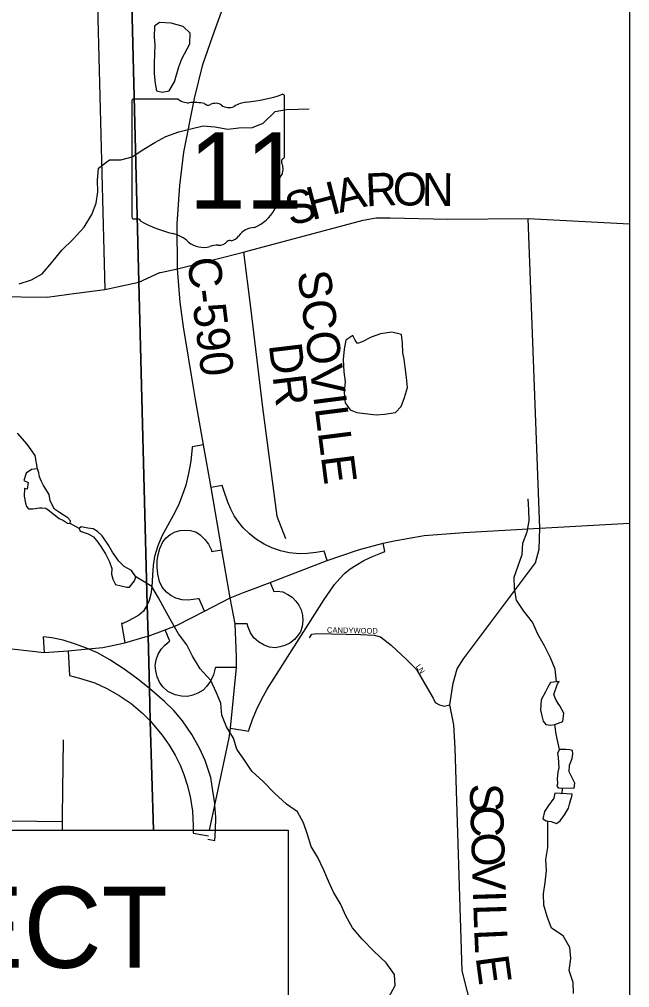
# Model space of a CAD drawing. Extents: x -37878.7 to -37844.7, y -19791.4 to -19769.4.
# Drawn here: x -37870.205 to -37869.15, y -19772.87 to -19771.198 of the extents above; entities that cross this region are included whole.
import ezdxf

# ---------------------------------------------------------------- set-up
doc = ezdxf.new("R2010")
doc.units = 0
for name, color, linetype in [('Default', 7, 'Continuous'), ('GM_X_County_Road', 7, 'Continuous'), ('GM_X_County_Road_Text', 7, 'Continuous'), ('GM_X_Interchange_Ramps', 7, 'Continuous'), ('GM_X_Minor_Lake', 7, 'Continuous'), ('GM_X_Minor_River', 7, 'Continuous'), ('GM_X_State_Route', 7, 'Continuous'), ('GM_X_State_Shield', 7, 'Continuous'), ('GM_X_Township', 7, 'Continuous'), ('GM_X_Township_Road', 7, 'Continuous'), ('SH_Data', 7, 'Continuous'), ('TX_P_1', 7, 'Continuous')]:
    doc.layers.add(name, color=color, linetype=linetype)

msp = doc.modelspace()

# ---------------------------------------------------------------- linework, layer by layer
at = {"layer": 'Default'}
msp.add_lwpolyline([(-37869.7032, -19772.2662), (-37869.6996, -19772.2599), (-37869.6902, -19772.2588), (-37869.6154, -19772.2602), (-37869.5918, -19772.2616), (-37869.5808, -19772.2642), (-37869.5626, -19772.2785), (-37869.5356, -19772.3035), (-37869.5187, -19772.3211), (-37869.4997, -19772.3537), (-37869.4897, -19772.3706), (-37869.4861, -19772.3776), (-37869.4791, -19772.3819), (-37869.4708, -19772.3839), (-37869.4608, -19772.3816)], dxfattribs=at)
at = {"layer": 'GM_X_County_Road'}
for points in [[(-37869.8068, -19771.597), (-37869.6108, -19771.5448), (-37869.5881, -19771.5408), (-37869.5638, -19771.5406), (-37869.4646, -19771.543), (-37869.3256, -19771.5417), (-37869.1504, -19771.5508)], [(-37869.4608, -19772.3816), (-37869.4608, -19772.3816), (-37869.4555, -19772.3444), (-37869.4482, -19772.3198), (-37869.4375, -19772.3021), (-37869.3132, -19772.1366), (-37869.3066, -19772.1129), (-37869.3053, -19772.0765), (-37869.3256, -19771.5417)], [(-37871.5, -19771.5981), (-37871.4313, -19771.6002), (-37871.3655, -19771.6021), (-37871.2467, -19771.6045), (-37871.0952, -19771.6089), (-37871.0927, -19771.6089), (-37871.0635, -19771.61), (-37871.0623, -19771.6101), (-37871.0057, -19771.6116), (-37870.8787, -19771.6193), (-37870.7948, -19771.6268), (-37870.7277, -19771.6384), (-37870.7054, -19771.6374), (-37870.6406, -19771.6545), (-37870.5695, -19771.666), (-37870.5422, -19771.6714), (-37870.4926, -19771.676), (-37870.4611, -19771.6784), (-37870.2477, -19771.6768), (-37870.1565, -19771.6775), (-37870.1064, -19771.671), (-37870.1059, -19771.671)], [(-37869.9131, -19771.6239), (-37869.8176, -19771.5998), (-37869.8068, -19771.597)], [(-37869.8176, -19771.5998), (-37869.8052, -19771.6958), (-37869.7846, -19771.868), (-37869.76, -19772.0558), (-37869.745, -19772.0946)], [(-37869.998, -19771.6516), (-37869.9617, -19771.6351)], [(-37869.9617, -19771.6351), (-37869.961, -19771.6348), (-37869.9314, -19771.6286), (-37869.9131, -19771.6239)], [(-37870.1059, -19771.671), (-37870.0572, -19771.6647), (-37869.998, -19771.6516)], [(-37869.319, -19773.3445), (-37869.3398, -19773.3377), (-37869.3575, -19773.3294), (-37869.3736, -19773.3047), (-37869.3786, -19773.2714), (-37869.3799, -19773.2307), (-37869.3849, -19773.0657), (-37869.4128, -19772.9481), (-37869.4394, -19772.8412), (-37869.4519, -19772.4565), (-37869.4538, -19772.4162), (-37869.4608, -19772.3816)]]:
    msp.add_lwpolyline(points, dxfattribs=at)
at = {"layer": 'GM_X_Interchange_Ramps'}
for points in [[(-37869.8864, -19771.9325), (-37869.9063, -19771.9362), (-37869.9063, -19771.9371), (-37869.9082, -19771.9609), (-37869.9123, -19771.9822), (-37869.9171, -19772.0025), (-37869.9233, -19772.0203), (-37869.9297, -19772.0367), (-37869.939, -19772.0547), (-37869.9583, -19772.0907), (-37869.9654, -19772.1071), (-37869.9713, -19772.1258), (-37869.9735, -19772.141), (-37869.9748, -19772.1576), (-37869.976, -19772.178), (-37869.9777, -19772.1905), (-37869.9803, -19772.2015), (-37869.9836, -19772.2091), (-37869.9904, -19772.2198), (-37869.9984, -19772.227), (-37870.0073, -19772.2323), (-37870.0172, -19772.2376), (-37870.0261, -19772.2411), (-37870.0282, -19772.2416), (-37870.0224, -19772.2748)], [(-37869.6728, -19772.1324), (-37869.6783, -19772.1163), (-37869.6917, -19772.1188), (-37869.7075, -19772.1205), (-37869.7207, -19772.1209), (-37869.7385, -19772.1192), (-37869.7536, -19772.1156), (-37869.7686, -19772.1104), (-37869.7817, -19772.1041), (-37869.7948, -19772.0962), (-37869.8072, -19772.0862), (-37869.8178, -19772.0762), (-37869.8265, -19772.0652), (-37869.8333, -19772.0553), (-37869.8394, -19772.0441), (-37869.8447, -19772.0315), (-37869.8514, -19772.0119), (-37869.854, -19772.0027), (-37869.8735, -19772.0063)], [(-37869.8849, -19772.2198), (-37869.8939, -19772.1985), (-37869.8956, -19772.1988), (-37869.9128, -19772.2009), (-37869.9234, -19772.2002), (-37869.9341, -19772.1974), (-37869.9431, -19772.1929), (-37869.9506, -19772.1874), (-37869.9578, -19772.1788), (-37869.9627, -19772.1686), (-37869.9657, -19772.1564), (-37869.9666, -19772.1441), (-37869.9665, -19772.1325), (-37869.9649, -19772.1228), (-37869.9617, -19772.112), (-37869.9565, -19772.1005), (-37869.9508, -19772.0933), (-37869.9443, -19772.0879), (-37869.9354, -19772.0829), (-37869.9266, -19772.0807), (-37869.9172, -19772.0799), (-37869.909, -19772.0808), (-37869.8999, -19772.0832), (-37869.892, -19772.0882), (-37869.884, -19772.0961), (-37869.8778, -19772.1045), (-37869.8729, -19772.1149), (-37869.8725, -19772.1168), (-37869.8546, -19772.1141)], [(-37869.8396, -19772.422), (-37869.8084, -19772.4275), (-37869.8074, -19772.4238), (-37869.8017, -19772.4071), (-37869.7949, -19772.3902), (-37869.7864, -19772.3727), (-37869.7763, -19772.3545), (-37869.678, -19772.2), (-37869.6678, -19772.1851), (-37869.6601, -19772.1742), (-37869.6509, -19772.1634), (-37869.6427, -19772.1549), (-37869.6331, -19772.1469), (-37869.6229, -19772.1406), (-37869.6096, -19772.1326), (-37869.5944, -19772.1255), (-37869.5772, -19772.1186), (-37869.5732, -19772.1171), (-37869.5764, -19772.1028)], [(-37869.7713, -19772.1703), (-37869.7648, -19772.1859), (-37869.759, -19772.1855), (-37869.7493, -19772.1868), (-37869.7406, -19772.191), (-37869.7332, -19772.196), (-37869.7268, -19772.2025), (-37869.7216, -19772.2098), (-37869.7176, -19772.218), (-37869.7154, -19772.2267), (-37869.7148, -19772.2362), (-37869.7162, -19772.2468), (-37869.7191, -19772.2559), (-37869.7239, -19772.2627), (-37869.7291, -19772.269), (-37869.7374, -19772.2752), (-37869.7459, -19772.2796), (-37869.7545, -19772.2818), (-37869.7625, -19772.2831), (-37869.7726, -19772.2821), (-37869.7819, -19772.2787), (-37869.7913, -19772.273), (-37869.7996, -19772.2662), (-37869.8056, -19772.2574), (-37869.8095, -19772.2479), (-37869.8113, -19772.242), (-37869.8318, -19772.2421)], [(-37869.8298, -19772.3171), (-37869.8659, -19772.3173), (-37869.8661, -19772.3184), (-37869.8693, -19772.3303), (-37869.8742, -19772.3411), (-37869.8805, -19772.3498), (-37869.8872, -19772.3563), (-37869.8962, -19772.3616), (-37869.9049, -19772.3652), (-37869.9139, -19772.3673), (-37869.9244, -19772.3669), (-37869.9357, -19772.3645), (-37869.9479, -19772.3588), (-37869.9568, -19772.3509), (-37869.9626, -19772.3425), (-37869.9667, -19772.3334), (-37869.9691, -19772.3234), (-37869.9698, -19772.3139), (-37869.9685, -19772.3044), (-37869.9646, -19772.2942), (-37869.9595, -19772.2857), (-37869.9531, -19772.2785), (-37869.9457, -19772.2722), (-37869.9446, -19772.2716), (-37869.9527, -19772.2524)], [(-37869.8792, -19772.6138), (-37869.867, -19772.616), (-37869.866, -19772.5984), (-37869.8653, -19772.576), (-37869.8667, -19772.555), (-37869.8669, -19772.5523), (-37869.8703, -19772.5306), (-37869.8741, -19772.5074), (-37869.8836, -19772.478), (-37869.8927, -19772.4578), (-37869.9066, -19772.4331), (-37869.9228, -19772.4094), (-37869.938, -19772.3918), (-37869.9541, -19772.3763), (-37869.9799, -19772.3539), (-37869.9977, -19772.3391), (-37870.022, -19772.3214), (-37870.0481, -19772.3042), (-37870.0699, -19772.2923), (-37870.086, -19772.2851), (-37870.0886, -19772.2839), (-37870.1093, -19772.2762), (-37870.1289, -19772.2703), (-37870.1484, -19772.2664), (-37870.1635, -19772.2642), (-37870.162, -19772.2913)], [(-37870.1203, -19772.2884), (-37870.1179, -19772.331), (-37870.1006, -19772.3355), (-37870.0741, -19772.3441), (-37870.0533, -19772.3535), (-37870.0325, -19772.3657), (-37870.0116, -19772.3797), (-37869.9915, -19772.3969), (-37869.9784, -19772.4096), (-37869.9578, -19772.4341), (-37869.9457, -19772.4516), (-37869.9357, -19772.4686), (-37869.9269, -19772.4861), (-37869.9204, -19772.502), (-37869.9146, -19772.5202), (-37869.9098, -19772.5404), (-37869.9058, -19772.5655), (-37869.9044, -19772.5906), (-37869.9041, -19772.6034), (-37869.8779, -19772.6081)]]:
    msp.add_lwpolyline(points, dxfattribs=at)
at = {"layer": 'GM_X_Minor_Lake'}
for p, q in [((-37869.9705, -19771.2416), (-37869.9718, -19771.2735)), ((-37869.6443, -19771.8068), (-37869.6418, -19771.8242)), ((-37870.1551, -19772.0448), (-37870.1358, -19772.0597)), ((-37870.0627, -19772.1098), (-37870.0612, -19772.1129)), ((-37869.3034, -19772.3731), (-37869.3042, -19772.3913)), ((-37869.2737, -19772.4727), (-37869.2727, -19772.4909)), ((-37869.2499, -19772.5362), (-37869.2794, -19772.5346))]:
    msp.add_line(p, q, dxfattribs=at)
for points in [[(-37869.9718, -19771.2735), (-37869.9715, -19771.2921), (-37869.9698, -19771.3084), (-37869.9676, -19771.3213), (-37869.9581, -19771.3233), (-37869.9456, -19771.3214), (-37869.9368, -19771.3055), (-37869.9294, -19771.2797), (-37869.9237, -19771.2661), (-37869.9103, -19771.2399), (-37869.9098, -19771.2217), (-37869.9214, -19771.2099), (-37869.9426, -19771.2041), (-37869.9623, -19771.2032), (-37869.9714, -19771.2096), (-37869.9719, -19771.2286), (-37869.9705, -19771.2416)], [(-37869.6418, -19771.8242), (-37869.6438, -19771.8409), (-37869.6431, -19771.8512), (-37869.6416, -19771.8603), (-37869.633, -19771.8725), (-37869.6216, -19771.8767), (-37869.6126, -19771.8783), (-37869.5884, -19771.8807), (-37869.5736, -19771.88), (-37869.5546, -19771.8767), (-37869.5451, -19771.8665), (-37869.5393, -19771.8509), (-37869.5339, -19771.8335), (-37869.5357, -19771.8167), (-37869.5382, -19771.7985), (-37869.54, -19771.7848), (-37869.5419, -19771.7738), (-37869.5425, -19771.7571), (-37869.5443, -19771.7419), (-37869.5609, -19771.7384), (-37869.581, -19771.7409), (-37869.597, -19771.747), (-37869.6122, -19771.7549), (-37869.6205, -19771.7575), (-37869.6246, -19771.7521), (-37869.6288, -19771.7441), (-37869.6409, -19771.7521), (-37869.6433, -19771.7676), (-37869.6453, -19771.7855), (-37869.6443, -19771.8068)], [(-37870.1358, -19772.0597), (-37870.1283, -19772.0632), (-37870.1215, -19772.0681), (-37870.117, -19772.0685), (-37870.1162, -19772.064), (-37870.1211, -19772.0586), (-37870.1354, -19772.0498), (-37870.1441, -19772.0437), (-37870.1515, -19772.0293), (-37870.1534, -19772.0186), (-37870.1627, -19772.003), (-37870.1665, -19771.9958), (-37870.1698, -19771.9881), (-37870.1709, -19771.9813), (-37870.1735, -19771.9741), (-37870.1834, -19771.9755), (-37870.1929, -19771.9816), (-37870.1968, -19771.9941), (-37870.1896, -19771.9979), (-37870.1912, -19772.0093), (-37870.1957, -19772.0082), (-37870.1962, -19772.0214), (-37870.194, -19772.0336), (-37870.1925, -19772.0393), (-37870.1887, -19772.0435), (-37870.1815, -19772.0435), (-37870.1698, -19772.0413), (-37870.166, -19772.0413), (-37870.1588, -19772.0421), (-37870.1551, -19772.0448)], [(-37870.0612, -19772.1129), (-37870.0556, -19772.1209), (-37870.0489, -19772.1346), (-37870.0448, -19772.1464), (-37870.0452, -19772.1559), (-37870.043, -19772.165), (-37870.0385, -19772.1741), (-37870.0192, -19772.1788), (-37870.0143, -19772.1788), (-37870.0059, -19772.1674), (-37870.0032, -19772.1606), (-37870.0107, -19772.1496), (-37870.0235, -19772.143), (-37870.0329, -19772.1335), (-37870.0438, -19772.1179), (-37870.0509, -19772.1061), (-37870.0614, -19772.0901), (-37870.0697, -19772.0824), (-37870.0773, -19772.0778), (-37870.0863, -19772.0767), (-37870.0977, -19772.0743), (-37870.1015, -19772.0774), (-37870.0996, -19772.0819), (-37870.086, -19772.0865), (-37870.0766, -19772.0915), (-37870.0691, -19772.1007), (-37870.0627, -19772.1098)], [(-37869.3042, -19772.3913), (-37869.302, -19772.4008), (-37869.2998, -19772.4103), (-37869.2953, -19772.4156), (-37869.287, -19772.4168), (-37869.2794, -19772.4161), (-37869.2657, -19772.4108), (-37869.2638, -19772.396), (-37869.2709, -19772.3838), (-37869.2739, -19772.3793), (-37869.278, -19772.3728), (-37869.2813, -19772.364), (-37869.2748, -19772.3458), (-37869.2721, -19772.3417), (-37869.2873, -19772.3435), (-37869.2919, -19772.3515), (-37869.2957, -19772.3594), (-37869.3034, -19772.3731)], [(-37869.2727, -19772.4909), (-37869.2746, -19772.4982), (-37869.2755, -19772.5092), (-37869.2751, -19772.5183), (-37869.2763, -19772.5225), (-37869.274, -19772.5255), (-37869.2464, -19772.526), (-37869.2452, -19772.5173), (-37869.2493, -19772.5093), (-37869.2519, -19772.5032), (-37869.2546, -19772.4975), (-37869.2541, -19772.4861), (-37869.2495, -19772.4747), (-37869.2483, -19772.4667), (-37869.249, -19772.461), (-37869.2536, -19772.4595), (-37869.2604, -19772.4591), (-37869.2713, -19772.459), (-37869.2748, -19772.4651), (-37869.2737, -19772.4727)], [(-37869.2794, -19772.5346), (-37869.2814, -19772.5433), (-37869.2905, -19772.5558), (-37869.2974, -19772.566), (-37869.3001, -19772.5786), (-37869.2945, -19772.582), (-37869.2861, -19772.5832), (-37869.2767, -19772.587), (-37869.2702, -19772.5821), (-37869.2626, -19772.5719), (-37869.2557, -19772.5605), (-37869.2545, -19772.5533), (-37869.2522, -19772.5453), (-37869.2503, -19772.5404), (-37869.2499, -19772.5362)]]:
    msp.add_lwpolyline(points, dxfattribs=at)
at = {"layer": 'GM_X_Minor_River'}
for points in [[(-37870.2052, -19771.6545), (-37870.1839, -19771.6477), (-37870.165, -19771.6376), (-37870.1485, -19771.6179), (-37870.131, -19771.5967), (-37870.1119, -19771.5774), (-37870.0925, -19771.5566), (-37870.0795, -19771.535), (-37870.0722, -19771.5153), (-37870.069, -19771.496), (-37870.0696, -19771.4762), (-37870.068, -19771.455), (-37870.049, -19771.4406), (-37870.0293, -19771.4403), (-37870.0096, -19771.4351), (-37869.9898, -19771.4223), (-37869.9708, -19771.4106), (-37869.9514, -19771.4), (-37869.9294, -19771.3918), (-37869.9082, -19771.387), (-37869.8869, -19771.3817), (-37869.8669, -19771.3833), (-37869.8446, -19771.3872), (-37869.8252, -19771.3854), (-37869.8021, -19771.3844), (-37869.7832, -19771.3769), (-37869.763, -19771.3572), (-37869.7433, -19771.3535), (-37869.7232, -19771.3532), (-37869.7039, -19771.3522)], [(-37870.1735, -19771.9741), (-37870.1775, -19771.9509), (-37870.1914, -19771.9318), (-37870.2076, -19771.9124)], [(-37869.2767, -19772.3422), (-37869.2792, -19772.32), (-37869.287, -19772.3006), (-37869.2975, -19772.28), (-37869.3087, -19772.2595), (-37869.318, -19772.2389), (-37869.3331, -19772.2199), (-37869.3458, -19772.2008), (-37869.3495, -19772.1811), (-37869.3501, -19772.1613), (-37869.3428, -19772.1416), (-37869.3362, -19772.1219), (-37869.3346, -19772.1025), (-37869.3276, -19772.0832), (-37869.3237, -19772.0638), (-37869.3247, -19772.0448), (-37869.3258, -19772.0262)], [(-37870.1015, -19772.0774), (-37870.117, -19772.0685)], [(-37869.5671, -19772.8881), (-37869.5553, -19772.8668), (-37869.5563, -19772.8475), (-37869.5709, -19772.8273), (-37869.592, -19772.8071), (-37869.6127, -19772.7868), (-37869.6292, -19772.767), (-37869.6408, -19772.7461), (-37869.6498, -19772.7255), (-37869.6618, -19772.7057), (-37869.6707, -19772.6867), (-37869.6789, -19772.6676), (-37869.689, -19772.6456), (-37869.7006, -19772.6265), (-37869.7066, -19772.6056), (-37869.714, -19772.5855), (-37869.7241, -19772.5664), (-37869.7433, -19772.5534), (-37869.7637, -19772.5347), (-37869.7836, -19772.5145), (-37869.8028, -19772.4965), (-37869.8155, -19772.4775), (-37869.8287, -19772.4584), (-37869.8346, -19772.4394), (-37869.8466, -19772.4196), (-37869.8548, -19772.3998), (-37869.8566, -19772.3789), (-37869.8648, -19772.3599), (-37869.8737, -19772.3397), (-37869.8921, -19772.3199), (-37869.9053, -19772.2978), (-37869.9154, -19772.2784), (-37869.9296, -19772.259), (-37869.942, -19772.238), (-37869.9532, -19772.2174), (-37869.9641, -19772.1969), (-37869.9757, -19772.1775), (-37869.9949, -19772.166), (-37870.0032, -19772.1606)], [(-37869.2713, -19772.459), (-37869.2772, -19772.4324), (-37869.2794, -19772.4161)], [(-37869.2672, -19772.5353), (-37869.2664, -19772.5256)], [(-37869.2471, -19772.8804), (-37869.2478, -19772.8614), (-37869.2548, -19772.8408), (-37869.2521, -19772.8199), (-37869.2535, -19772.801), (-37869.2651, -19772.7808), (-37869.2854, -19772.7674), (-37869.2929, -19772.7472), (-37869.2988, -19772.7278), (-37869.2991, -19772.7085), (-37869.2963, -19772.6887), (-37869.2939, -19772.6678), (-37869.2949, -19772.6488), (-37869.2914, -19772.628), (-37869.2916, -19772.6078), (-37869.2914, -19772.5824)]]:
    msp.add_lwpolyline(points, dxfattribs=at)
at = {"layer": 'GM_X_State_Route'}
for points in [[(-37869.9314, -19771.6286), (-37869.9323, -19771.5511), (-37869.9273, -19771.4848), (-37869.9204, -19771.427), (-37869.9023, -19771.3343), (-37869.8874, -19771.2759), (-37869.8703, -19771.2265), (-37869.827, -19771.1062), (-37869.7706, -19770.9433), (-37869.7217, -19770.7903), (-37869.6794, -19770.617), (-37869.6576, -19770.4965), (-37869.6429, -19770.3854)], [(-37869.9001, -19771.8544), (-37869.903, -19771.8374), (-37869.9212, -19771.7288), (-37869.9269, -19771.6865), (-37869.9314, -19771.6286)], [(-37869.8403, -19772.1968), (-37869.8546, -19772.1141), (-37869.8735, -19772.0063), (-37869.8864, -19771.9325), (-37869.9001, -19771.8544)], [(-37869.3053, -19772.0765), (-37869.1504, -19772.0682)], [(-37869.6206, -19772.1149), (-37869.615, -19772.113), (-37869.5764, -19772.1028), (-37869.5573, -19772.0983), (-37869.5056, -19772.0894), (-37869.4369, -19772.0841), (-37869.3053, -19772.0765)], [(-37869.8019, -19772.1821), (-37869.7713, -19772.1703), (-37869.7355, -19772.1566), (-37869.6728, -19772.1324), (-37869.6206, -19772.1149)], [(-37869.9873, -19772.2646), (-37869.9822, -19772.2631), (-37869.9527, -19772.2524), (-37869.9322, -19772.2443), (-37869.8849, -19772.2198), (-37869.8403, -19772.1968), (-37869.8173, -19772.1879)], [(-37869.8173, -19772.1879), (-37869.8019, -19772.1821)], [(-37869.8759, -19772.5985), (-37869.8667, -19772.555), (-37869.842, -19772.4388), (-37869.8396, -19772.422), (-37869.8298, -19772.3171), (-37869.8294, -19772.2991), (-37869.8318, -19772.2421), (-37869.8403, -19772.1968)], [(-37870.3206, -19772.2683), (-37870.2436, -19772.2823), (-37870.162, -19772.2913), (-37870.1203, -19772.2884), (-37870.086, -19772.2851), (-37870.0605, -19772.2826), (-37870.0224, -19772.2748), (-37869.9873, -19772.2646)]]:
    msp.add_lwpolyline(points, dxfattribs=at)
at = {"layer": 'GM_X_State_Shield'}
for p, q in [((-37869.9305, -19771.3355), (-37870.0078, -19771.3355)), ((-37869.7467, -19771.4352), (-37869.7467, -19771.3306)), ((-37870.0104, -19771.339), (-37870.0104, -19771.5391)), ((-37869.7467, -19771.4352), (-37869.7467, -19771.4352))]:
    msp.add_line(p, q, dxfattribs=at)
for centre, radius, start, end in [((-37870.0073, -19771.3385), 0.00305, 98.1301, 188.1301), ((-37869.9122, -19771.3123), 0.0296, 231.6195, 271.1119), ((-37869.8406, -19771.0627), 0.2796, 275.8445, 288.9065), ((-37869.7496, -19771.3301), 0.00294, 351.8621, 97.738), ((-37869.9023, -19771.4479), 0.1064, 80.4867, 94.9883), ((-37869.8782, -19771.3375), 0.00855, 219.7921, 297.1024), ((-37869.8656, -19771.3606), 0.0178, 54.4667, 119.1411), ((-37869.8427, -19771.3289), 0.0214, 233.8562, 294.8282), ((-37869.8049, -19771.3966), 0.0563, 97.3462, 120.7689), ((-37869.7498, -19771.4356), 0.00314, 289.6038, 7.7341), ((-37869.7474, -19771.4429), 0.00454, 107.944, 210.337), ((-37869.7763, -19771.4562), 0.0273, 340.033, 23.6496), ((-37869.7362, -19771.479), 0.0198, 136.8065, 186.9296), ((-37869.8249, -19771.4924), 0.0699, 292.3089, 8.9858), ((-37870.0073, -19771.5395), 0.00308, 171.9584, 258.3066), ((-37870.0068, -19771.519), 0.0235, 267.339, 280.6039), ((-37870.002, -19771.5506), 0.00848, 29.7484, 93.2717), ((-37869.895, -19771.3708), 0.2019, 240.4129, 257.1985), ((-37869.9552, -19771.629), 0.0632, 47.1842, 75.836), ((-37869.7955, -19771.5953), 0.0383, 94.4031, 142.5768), ((-37869.8868, -19771.5516), 0.0401, 230.7004, 286.2918), ((-37869.8607, -19771.5666), 0.0214, 268.777, 315.5493), ((-37869.8414, -19771.586), 0.00601, 65.7517, 132.6484), ((-37869.844, -19771.5585), 0.0226, 282.8732, 323.2771), ((-37869.8637, -19771.6208), 0.0329, 85.6951, 111.2099)]:
    msp.add_arc(centre, radius, start, end, dxfattribs=at)
at = {"layer": 'GM_X_Township'}
for points in [[(-37870.031, -19770.3854), (-37870.0309, -19770.4788), (-37870.0226, -19770.7501), (-37870.0116, -19770.8473), (-37870.0157, -19770.9647), (-37869.998, -19771.6516), (-37869.9836, -19772.2091), (-37869.9822, -19772.2631), (-37869.9799, -19772.3539), (-37869.9784, -19772.4096), (-37869.9729, -19772.5985)], [(-37869.9729, -19772.5985), (-37869.9784, -19772.4096), (-37869.9799, -19772.3539), (-37869.9822, -19772.2631), (-37869.9836, -19772.2091), (-37869.998, -19771.6516), (-37870.0157, -19770.9647), (-37870.0116, -19770.8473), (-37870.0226, -19770.7501), (-37870.0309, -19770.4788), (-37870.031, -19770.3854)]]:
    msp.add_lwpolyline(points, dxfattribs=at)
at = {"layer": 'GM_X_Township_Road'}
for points in [[(-37870.0394, -19770.9671), (-37870.0399, -19770.9672), (-37870.055, -19770.9687), (-37870.0702, -19770.9688), (-37870.0744, -19770.9962), (-37870.0572, -19771.6647)], [(-37870.1299, -19772.5741), (-37870.1285, -19772.4423)], [(-37870.1302, -19772.5985), (-37870.13, -19772.5835), (-37870.13, -19772.5802), (-37870.1299, -19772.5741)], [(-37870.8402, -19772.5766), (-37870.6886, -19772.5782), (-37870.5343, -19772.5782), (-37870.13, -19772.5835)]]:
    msp.add_lwpolyline(points, dxfattribs=at)
at = {"layer": 'SH_Data'}
msp.add_line((-37869.1504, -19770.3854), (-37869.1504, -19777.3854), dxfattribs=at)
at = {"layer": 'TX_P_1'}
for p, q in [((-37871.7188, -19772.5985), (-37869.74, -19772.5985)), ((-37869.74, -19772.5985), (-37869.74, -19773.1975))]:
    msp.add_line(p, q, dxfattribs=at)

# ---------------------------------------------------------------- texts
at = {"layer": 'Default'}
for s in ['s', 'r']:
    msp.add_text(s, height=0.000189, dxfattribs=at).set_placement((-37869.8815, -19771.4523))
for s, height, rotation, p in [('11', 0.000189, 0, (-37869.9292, -19771.4661)), ('CANDYWOOD', 0.00947, 358.7668, (-37869.6733, -19772.2571)), ('L', 0.00947, 306.8289, (-37869.5203, -19772.316)), ('N', 0.00947, 303.1384, (-37869.5164, -19772.3212))]:
    msp.add_text(s, height=height, rotation=rotation, dxfattribs=at).set_placement(p)
at = {"layer": 'GM_X_County_Road_Text'}
for s, height, rotation, p in [('A', 0.0568, 13.6917, (-37869.6514, -19771.5323)), ('R', 0.0568, 2.5202, (-37869.6057, -19771.5209)), ('O', 0.0568, 358.9235, (-37869.5601, -19771.5188)), ('N', 0.0568, 359.4012, (-37869.5096, -19771.5198)), ('H', 0.0568, 14.7669, (-37869.6995, -19771.545)), ('S', 0.0568, 14.7842, (-37869.7366, -19771.5548)), ('C-590', 0.05682, 276.9199, (-37869.9147, -19771.6116)), ('SCOVILLE', 0.05682, 277.2662, (-37869.7243, -19771.6346)), ('DR', 0.05682, 276.8818, (-37869.7738, -19771.7598)), ('S', 0.0568, 271.7773, (-37869.4268, -19772.5182)), ('C', 0.0568, 271.7761, (-37869.4257, -19772.5565)), ('O', 0.0568, 271.7743, (-37869.4242, -19772.6031)), ('V', 0.0568, 271.7759, (-37869.4227, -19772.6531)), ('I', 0.0568, 271.7722, (-37869.4211, -19772.7031)), ('L', 0.0568, 271.7754, (-37869.4204, -19772.7264)), ('L', 0.0568, 272.5709, (-37869.419, -19772.7698)), ('E', 0.0568, 277.723, (-37869.4166, -19772.8178))]:
    msp.add_text(s, height=height, rotation=rotation, dxfattribs=at).set_placement(p)
at = {"layer": 'GM_X_State_Shield'}
msp.add_text('11', height=0.13184, dxfattribs=at).set_placement((-37869.912, -19771.525))
at = {"layer": 'TX_P_1'}
msp.add_text('RESUME PROJECT', height=0.14, rotation=360, dxfattribs=at).set_placement((-37871.6748, -19772.8361))

doc.saveas('drawing.dxf')
